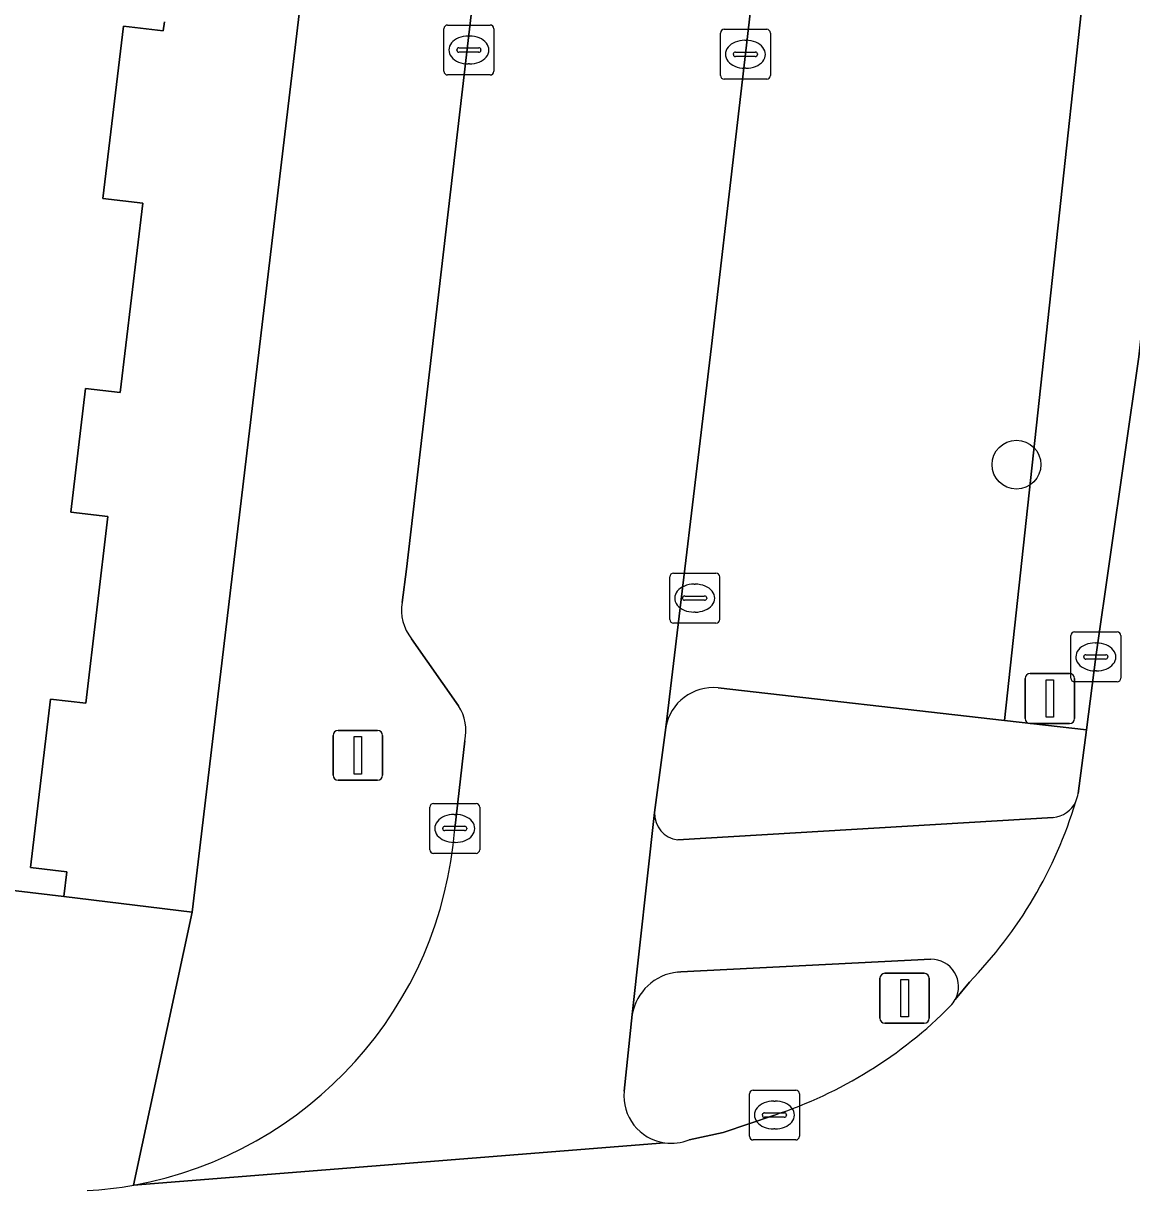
# Model space of a CAD drawing. Extents: x 160856 to 161310, y 384024 to 384878.
# Drawn here: x 161252.22 to 161274.42, y 384675.22 to 384698.6 of the extents above; entities that cross this region are included whole.
import ezdxf

# ---------------------------------------------------------------- set-up
doc = ezdxf.new("R2010")
doc.units = 0
for name, color, linetype in [('IMGEO_Berm_groen', 7, 'Continuous'), ('IMGEO_Boom', 7, 'Continuous'), ('IMGEO_Erf', 7, 'Continuous'), ('IMGEO_Fietspad_gesloten', 7, 'Continuous'), ('IMGEO_Kolk', 7, 'Continuous'), ('IMGEO_Lichtmast', 7, 'Continuous'), ('IMGEO_Pand', 7, 'Continuous'), ('IMGEO_Parkeervlak_open', 7, 'Continuous'), ('IMGEO_Rijbaan_lokaal_gesloten', 7, 'Continuous'), ('IMGEO_Rijbaan_lokaal_open', 7, 'Continuous'), ('IMGEO_Verkeerseiland_gesloten', 7, 'Continuous'), ('IMGEO_Verkeersregelinstallatiepaal', 7, 'Continuous'), ('IMGEO_Voetpad_open', 7, 'Continuous')]:
    doc.layers.add(name, color=color, linetype=linetype)

msp = doc.modelspace()

# ---------------------------------------------------------------- linework, layer by layer
at = {"layer": 'IMGEO_Berm_groen'}
msp.add_lwpolyline([(161278.827, 384756.224), (161278.485, 384750), (161276.564, 384727.915), (161274.514, 384708.984), (161271.878, 384684.639), (161273.517, 384684.452), (161273.707, 384685.913), (161274.57, 384691.921), (161275.056, 384696.267), (161277.496, 384716.557), (161278.268, 384722.73), (161278.525, 384724.727)], dxfattribs=at)
at = {"layer": 'IMGEO_Boom'}
msp.add_circle((161272.117, 384689.764), 0.489, dxfattribs=at)
at = {"layer": 'IMGEO_Erf'}
msp.add_lwpolyline([(161255.047, 384698.635), (161255.025, 384698.451), (161254.228, 384698.546), (161253.817, 384695.097), (161254.613, 384695.002), (161254.161, 384691.21), (161253.466, 384691.292), (161253.171, 384688.811), (161253.917, 384688.722), (161253.473, 384684.986), (161252.768, 384685.07), (161252.366, 384681.695), (161253.093, 384681.608), (161253.034, 384681.113), (161255.607, 384680.798), (161261.851, 384733.265)], dxfattribs=at)
at = {"layer": 'IMGEO_Fietspad_gesloten'}
for points in [[(161264.868, 384682.798), (161264.42, 384678.752)], [(161272.851, 384682.699), (161265.333, 384682.249)], [(161265.33, 384679.6), (161265.395, 384679.603), (161270.401, 384679.858)], [(161270.891, 384679.051), (161271.173, 384679.4)]]:
    msp.add_lwpolyline(points, dxfattribs=at)
for centre, radius, start, end in [((161264.863, 384685.557), 8.816, 315.7033, 343.2493), ((161272.804, 384683.25), 0.553, 274.8723, 334.9761), ((161265.391, 384682.769), 0.523, 176.8408, 263.6881), ((161270.407, 384679.309), 0.549, 331.9506, 90.5805), ((161265.438, 384678.572), 1.034, 96.0117, 169.9487)]:
    msp.add_arc(centre, radius, start, end, dxfattribs=at)
at = {"layer": 'IMGEO_Kolk'}
for p, q in [((161260.722, 384698.568), (161261.574, 384698.568)), ((161260.647, 384697.642), (161260.647, 384698.494)), ((161261.135, 384698.348), (161261.16, 384698.348)), ((161261.648, 384698.494), (161261.648, 384697.642)), ((161266.186, 384697.556), (161266.186, 384698.408)), ((161266.261, 384698.482), (161267.113, 384698.482)), ((161267.187, 384698.408), (161267.187, 384697.556)), ((161260.906, 384698.062), (161260.906, 384698.074)), ((161260.949, 384698.111), (161261.347, 384698.111)), ((161261.39, 384698.074), (161261.39, 384698.062)), ((161266.674, 384698.262), (161266.699, 384698.262)), ((161261.344, 384698.025), (161260.946, 384698.025)), ((161266.445, 384697.976), (161266.445, 384697.988)), ((161266.883, 384697.939), (161266.485, 384697.939)), ((161266.488, 384698.025), (161266.886, 384698.025)), ((161266.929, 384697.988), (161266.929, 384697.976)), ((161261.158, 384697.788), (161261.133, 384697.788)), ((161266.697, 384697.702), (161266.672, 384697.702)), ((161261.574, 384697.568), (161260.722, 384697.568)), ((161267.113, 384697.482), (161266.261, 384697.482)), ((161265.245, 384687.59), (161266.097, 384687.59)), ((161265.17, 384686.664), (161265.17, 384687.516)), ((161265.658, 384687.37), (161265.683, 384687.37)), ((161266.171, 384687.516), (161266.171, 384686.664)), ((161265.429, 384687.084), (161265.429, 384687.096)), ((161265.472, 384687.133), (161265.87, 384687.133)), ((161265.913, 384687.096), (161265.913, 384687.084)), ((161265.867, 384687.047), (161265.469, 384687.047)), ((161265.681, 384686.81), (161265.656, 384686.81)), ((161266.097, 384686.59), (161265.245, 384686.59)), ((161273.281, 384686.413), (161274.133, 384686.413)), ((161273.206, 384685.487), (161273.206, 384686.339)), ((161273.694, 384686.193), (161273.719, 384686.193)), ((161274.207, 384686.339), (161274.207, 384685.487)), ((161273.465, 384685.907), (161273.465, 384685.919)), ((161273.508, 384685.956), (161273.906, 384685.956)), ((161273.949, 384685.919), (161273.949, 384685.907)), ((161273.903, 384685.87), (161273.505, 384685.87)), ((161273.717, 384685.633), (161273.692, 384685.633)), ((161274.133, 384685.413), (161273.281, 384685.413)), ((161260.364, 384682.052), (161260.364, 384682.904)), ((161260.439, 384682.978), (161261.291, 384682.978)), ((161261.365, 384682.904), (161261.365, 384682.052)), ((161260.852, 384682.758), (161260.877, 384682.758)), ((161260.623, 384682.472), (161260.623, 384682.484)), ((161261.061, 384682.435), (161260.663, 384682.435)), ((161260.666, 384682.521), (161261.064, 384682.521)), ((161261.107, 384682.484), (161261.107, 384682.472)), ((161260.875, 384682.198), (161260.85, 384682.198)), ((161261.291, 384681.978), (161260.439, 384681.978)), ((161266.767, 384676.313), (161266.767, 384677.165)), ((161266.842, 384677.239), (161267.694, 384677.239)), ((161267.255, 384677.019), (161267.28, 384677.019)), ((161267.768, 384677.165), (161267.768, 384676.313)), ((161267.026, 384676.733), (161267.026, 384676.745)), ((161267.464, 384676.696), (161267.066, 384676.696)), ((161267.069, 384676.782), (161267.467, 384676.782)), ((161267.51, 384676.745), (161267.51, 384676.733)), ((161267.278, 384676.459), (161267.253, 384676.459)), ((161267.694, 384676.239), (161266.842, 384676.239))]:
    msp.add_line(p, q, dxfattribs=at)
for points in [[(161260.722, 384698.568), (161261.574, 384698.568)], [(161260.647, 384697.642), (161260.647, 384698.494)], [(161261.648, 384698.494), (161261.648, 384697.642)], [(161266.186, 384697.556), (161266.186, 384698.408)], [(161266.261, 384698.482), (161267.113, 384698.482)], [(161267.187, 384698.408), (161267.187, 384697.556)], [(161261.574, 384697.568), (161260.722, 384697.568)], [(161267.113, 384697.482), (161266.261, 384697.482)], [(161265.245, 384687.59), (161266.097, 384687.59)], [(161265.17, 384686.664), (161265.17, 384687.516)], [(161266.171, 384687.516), (161266.171, 384686.664)], [(161266.097, 384686.59), (161265.245, 384686.59)], [(161273.281, 384686.413), (161274.133, 384686.413)], [(161273.206, 384685.487), (161273.206, 384686.339)], [(161274.207, 384686.339), (161274.207, 384685.487)], [(161274.133, 384685.413), (161273.281, 384685.413)], [(161260.364, 384682.052), (161260.364, 384682.904)], [(161260.439, 384682.978), (161261.291, 384682.978)], [(161261.365, 384682.904), (161261.365, 384682.052)], [(161261.291, 384681.978), (161260.439, 384681.978)], [(161266.767, 384676.313), (161266.767, 384677.165)], [(161266.842, 384677.239), (161267.694, 384677.239)], [(161267.768, 384677.165), (161267.768, 384676.313)], [(161267.694, 384676.239), (161266.842, 384676.239)]]:
    msp.add_lwpolyline(points, dxfattribs=at)
for centre, radius, start, end in [((161260.724, 384698.492), 0.0765, 91.552, 178.448), ((161260.724, 384698.492), 0.0765, 91.552, 178.448), ((161261.572, 384698.492), 0.0765, 1.552, 88.448), ((161261.572, 384698.492), 0.0765, 1.552, 88.448), ((161266.263, 384698.406), 0.0765, 91.552, 178.448), ((161266.263, 384698.406), 0.0765, 91.552, 178.448), ((161267.111, 384698.406), 0.0765, 1.552, 88.448), ((161267.111, 384698.406), 0.0765, 1.552, 88.448), ((161260.946, 384698.071), 0.0403, 85.8775, 175.7526), ((161260.943, 384698.061), 0.0366, 178.938, 274.7102), ((161261.347, 384698.068), 0.043, 264.8664, 352.4533), ((161261.351, 384698.073), 0.0386, 1.7309, 96.639), ((161266.485, 384697.985), 0.0403, 85.8775, 175.7526), ((161266.482, 384697.975), 0.0366, 178.938, 274.7102), ((161266.886, 384697.982), 0.043, 264.8664, 352.4533), ((161266.89, 384697.987), 0.0386, 1.7309, 96.639), ((161260.724, 384697.644), 0.0765, 181.552, 268.448), ((161260.724, 384697.644), 0.0765, 181.552, 268.448), ((161261.572, 384697.644), 0.0765, 271.552, 358.448), ((161261.572, 384697.644), 0.0765, 271.552, 358.448), ((161266.263, 384697.558), 0.0765, 181.552, 268.448), ((161266.263, 384697.558), 0.0765, 181.552, 268.448), ((161267.111, 384697.558), 0.0765, 271.552, 358.448), ((161267.111, 384697.558), 0.0765, 271.552, 358.448), ((161265.247, 384687.514), 0.0765, 91.552, 178.448), ((161265.247, 384687.514), 0.0765, 91.552, 178.448), ((161266.095, 384687.514), 0.0765, 1.552, 88.448), ((161266.095, 384687.514), 0.0765, 1.552, 88.448), ((161265.469, 384687.093), 0.0403, 85.8775, 175.7526), ((161265.466, 384687.083), 0.0366, 178.938, 274.7102), ((161265.87, 384687.09), 0.043, 264.8664, 352.4533), ((161265.874, 384687.095), 0.0386, 1.7309, 96.639), ((161265.247, 384686.666), 0.0765, 181.552, 268.448), ((161265.247, 384686.666), 0.0765, 181.552, 268.448), ((161266.095, 384686.666), 0.0765, 271.552, 358.448), ((161266.095, 384686.666), 0.0765, 271.552, 358.448), ((161273.283, 384686.337), 0.0765, 91.552, 178.448), ((161273.283, 384686.337), 0.0765, 91.552, 178.448), ((161274.131, 384686.337), 0.0765, 1.552, 88.448), ((161274.131, 384686.337), 0.0765, 1.552, 88.448), ((161273.505, 384685.916), 0.0403, 85.8775, 175.7526), ((161273.502, 384685.906), 0.0366, 178.938, 274.7102), ((161273.906, 384685.913), 0.043, 264.8664, 352.4533), ((161273.91, 384685.918), 0.0386, 1.7309, 96.639), ((161273.283, 384685.489), 0.0765, 181.552, 268.448), ((161273.283, 384685.489), 0.0765, 181.552, 268.448), ((161274.131, 384685.489), 0.0765, 271.552, 358.448), ((161274.131, 384685.489), 0.0765, 271.552, 358.448), ((161260.441, 384682.902), 0.0765, 91.552, 178.448), ((161260.441, 384682.902), 0.0765, 91.552, 178.448), ((161261.289, 384682.902), 0.0765, 1.552, 88.448), ((161261.289, 384682.902), 0.0765, 1.552, 88.448), ((161260.663, 384682.481), 0.0403, 85.8775, 175.7526), ((161260.66, 384682.471), 0.0366, 178.938, 274.7102), ((161261.064, 384682.478), 0.043, 264.8664, 352.4533), ((161261.068, 384682.483), 0.0386, 1.7309, 96.639), ((161260.441, 384682.054), 0.0765, 181.552, 268.448), ((161260.441, 384682.054), 0.0765, 181.552, 268.448), ((161261.289, 384682.054), 0.0765, 271.552, 358.448), ((161261.289, 384682.054), 0.0765, 271.552, 358.448), ((161266.844, 384677.163), 0.0765, 91.552, 178.448), ((161266.844, 384677.163), 0.0765, 91.552, 178.448), ((161267.692, 384677.163), 0.0765, 1.552, 88.448), ((161267.692, 384677.163), 0.0765, 1.552, 88.448), ((161267.066, 384676.742), 0.0403, 85.8775, 175.7526), ((161267.063, 384676.732), 0.0366, 178.938, 274.7102), ((161267.467, 384676.739), 0.043, 264.8664, 352.4533), ((161267.471, 384676.744), 0.0386, 1.7309, 96.639), ((161266.844, 384676.315), 0.0765, 181.552, 268.448), ((161266.844, 384676.315), 0.0765, 181.552, 268.448), ((161267.692, 384676.315), 0.0765, 271.552, 358.448), ((161267.692, 384676.315), 0.0765, 271.552, 358.448)]:
    msp.add_arc(centre, radius, start, end, dxfattribs=at)
for centre, major_axis, ratio, start_param, end_param in [((161261.134, 384698.068), (-0.387, 0.002), 0.722429, 4.712389, 7.853982), ((161261.159, 384698.068), (-0.39, 0.002), 0.717154, 1.570796, 4.712389), ((161266.673, 384697.982), (-0.387, 0.002), 0.722429, 4.712389, 7.853982), ((161266.698, 384697.982), (-0.39, 0.002), 0.717154, 1.570796, 4.712389), ((161265.657, 384687.09), (-0.387, 0.002), 0.722429, 4.712389, 7.853982), ((161265.682, 384687.09), (-0.39, 0.002), 0.717154, 1.570796, 4.712389), ((161273.693, 384685.913), (-0.387, 0.002), 0.722429, 4.712389, 7.853982), ((161273.718, 384685.913), (-0.39, 0.002), 0.717154, 1.570796, 4.712389), ((161260.851, 384682.478), (-0.387, 0.002), 0.722429, 4.712389, 7.853982), ((161260.876, 384682.478), (-0.39, 0.002), 0.717154, 1.570796, 4.712389), ((161267.254, 384676.739), (-0.387, 0.002), 0.722429, 4.712389, 7.853982), ((161267.279, 384676.739), (-0.39, 0.002), 0.717154, 1.570796, 4.712389)]:
    msp.add_ellipse(centre, major_axis=major_axis, ratio=ratio, start_param=start_param, end_param=end_param, dxfattribs=at)
at = {"layer": 'IMGEO_Lichtmast'}
for p, q in [((161258.429, 384683.542), (161258.429, 384684.342)), ((161258.429, 384684.342), (161258.429, 384683.542)), ((161258.529, 384684.442), (161259.319, 384684.442)), ((161259.319, 384684.442), (161258.529, 384684.442)), ((161259.419, 384684.342), (161259.419, 384683.542)), ((161259.419, 384683.542), (161259.419, 384684.342)), ((161259.319, 384683.442), (161258.529, 384683.442)), ((161258.529, 384683.442), (161259.319, 384683.442))]:
    msp.add_line(p, q, dxfattribs=at)
msp.add_lwpolyline([(161258.849, 384684.317), (161258.999, 384684.317), (161258.999, 384683.567), (161258.849, 384683.567), (161258.849, 384684.317)], dxfattribs=at)
for centre, start, end in [((161258.529, 384684.342), 90, 180), ((161258.529, 384684.342), 90, 180), ((161259.319, 384684.342), 0, 90), ((161259.319, 384684.342), 360, 90), ((161258.529, 384683.542), 180, 270), ((161258.529, 384683.542), 180, 270), ((161259.319, 384683.542), 270, 0), ((161259.319, 384683.542), 270, 0)]:
    msp.add_arc(centre, 0.1, start, end, dxfattribs=at)
at = {"layer": 'IMGEO_Pand'}
msp.add_lwpolyline([(161241.061, 384682.538), (161253.034, 384681.113), (161253.093, 384681.608), (161252.366, 384681.695), (161252.768, 384685.07), (161253.473, 384684.986), (161253.917, 384688.722), (161253.171, 384688.811), (161253.466, 384691.292), (161254.161, 384691.21), (161254.613, 384695.002), (161253.817, 384695.097), (161254.228, 384698.546), (161255.025, 384698.451), (161255.047, 384698.635)], dxfattribs=at)
at = {"layer": 'IMGEO_Parkeervlak_open'}
for points in [[(161273.911, 384758.93), (161273.126, 384752.746), (161272.811, 384750), (161271.471, 384738.327), (161268.897, 384717.008), (161266.008, 384692.139), (161265.09, 384684.501)], [(161266.14, 384685.295), (161271.878, 384684.639), (161274.514, 384708.984), (161276.564, 384727.915), (161278.485, 384750)]]:
    msp.add_lwpolyline(points, dxfattribs=at)
msp.add_arc((161266.048, 384684.326), 0.974, 84.5596, 169.6329, dxfattribs=at)
at = {"layer": 'IMGEO_Rijbaan_lokaal_gesloten'}
for points in [[(161278.525, 384724.727), (161278.268, 384722.73), (161277.496, 384716.557), (161275.056, 384696.267), (161274.57, 384691.921), (161273.707, 384685.913), (161273.517, 384684.452), (161273.352, 384683.178)], [(161271.173, 384679.4), (161270.891, 384679.051)], [(161267.268, 384676.739), (161266.238, 384676.39), (161265.561, 384676.241)], [(161265.068, 384676.181), (161254.432, 384675.336)]]:
    msp.add_lwpolyline(points, dxfattribs=at)
for centre, radius, start, end in [((161272.829, 384683.242), 0.526, 334.6024, 353.0402), ((161264.863, 384685.557), 8.816, 315.7033, 343.2493), ((161264.479, 384685.188), 8.898, 288.2657, 315.2387), ((161270.449, 384679.277), 0.496, 314.4944, 332.9203), ((161265.201, 384677.146), 0.974, 262.1673, 291.7106), ((161253.077, 384682.678), 7.466, 273.2593, 280.4603)]:
    msp.add_arc(centre, radius, start, end, dxfattribs=at)
at = {"layer": 'IMGEO_Rijbaan_lokaal_open'}
for points in [[(161264.255, 384677.219), (161264.42, 384678.752), (161264.868, 384682.798), (161265.09, 384684.501), (161266.008, 384692.139), (161268.897, 384717.008), (161271.471, 384738.327)], [(161264.607, 384727.827), (161264.579, 384727.649), (161264.475, 384726.878), (161259.9, 384687.673), (161259.811, 384687.004)], [(161260.001, 384686.278), (161260.939, 384684.933)], [(161261.065, 384684.233), (161260.865, 384682.478)], [(161254.432, 384675.336), (161265.068, 384676.181)]]:
    msp.add_lwpolyline(points, dxfattribs=at)
for centre, radius, start, end in [((161260.687, 384686.846), 0.891, 169.749, 219.5827), ((161260.184, 384684.436), 0.904, 347.0409, 33.367), ((161253.033, 384683.064), 7.853, 280.2584, 355.7211), ((161265.205, 384677.126), 0.954, 174.3818, 261.7569)]:
    msp.add_arc(centre, radius, start, end, dxfattribs=at)
at = {"layer": 'IMGEO_Verkeerseiland_gesloten'}
for points in [[(161270.401, 384679.858), (161265.395, 384679.603), (161265.33, 384679.6)], [(161264.42, 384678.752), (161264.255, 384677.219)], [(161265.561, 384676.241), (161266.238, 384676.39), (161267.268, 384676.739)]]:
    msp.add_lwpolyline(points, dxfattribs=at)
for centre, radius, start, end in [((161270.407, 384679.309), 0.549, 331.9506, 90.5805), ((161265.438, 384678.572), 1.034, 96.0117, 169.9487), ((161264.479, 384685.188), 8.898, 288.2657, 315.2387), ((161270.449, 384679.277), 0.496, 314.4944, 332.9203), ((161265.205, 384677.126), 0.954, 174.3818, 261.7569), ((161265.201, 384677.146), 0.974, 262.1673, 291.7106)]:
    msp.add_arc(centre, radius, start, end, dxfattribs=at)
at = {"layer": 'IMGEO_Verkeersregelinstallatiepaal'}
for p, q in [((161272.289, 384684.679), (161272.289, 384685.479)), ((161272.289, 384685.479), (161272.289, 384684.679)), ((161272.389, 384685.579), (161273.179, 384685.579)), ((161273.179, 384685.579), (161272.389, 384685.579)), ((161273.279, 384685.479), (161273.279, 384684.679)), ((161273.279, 384684.679), (161273.279, 384685.479)), ((161273.179, 384684.579), (161272.389, 384684.579)), ((161272.389, 384684.579), (161273.179, 384684.579)), ((161269.381, 384678.677), (161269.381, 384679.477)), ((161269.381, 384679.477), (161269.381, 384678.677)), ((161269.481, 384679.577), (161270.271, 384679.577)), ((161270.271, 384679.577), (161269.481, 384679.577)), ((161270.371, 384679.477), (161270.371, 384678.677)), ((161270.371, 384678.677), (161270.371, 384679.477)), ((161270.271, 384678.577), (161269.481, 384678.577)), ((161269.481, 384678.577), (161270.271, 384678.577))]:
    msp.add_line(p, q, dxfattribs=at)
for points in [[(161272.709, 384685.454), (161272.859, 384685.454), (161272.859, 384684.704), (161272.709, 384684.704), (161272.709, 384685.454)], [(161269.801, 384679.452), (161269.951, 384679.452), (161269.951, 384678.702), (161269.801, 384678.702), (161269.801, 384679.452)]]:
    msp.add_lwpolyline(points, dxfattribs=at)
for centre, start, end in [((161272.389, 384685.479), 90, 180), ((161272.389, 384685.479), 90, 180), ((161273.179, 384685.479), 0, 90), ((161273.179, 384685.479), 360, 90), ((161272.389, 384684.679), 180, 270), ((161272.389, 384684.679), 180, 270), ((161273.179, 384684.679), 270, 0), ((161273.179, 384684.679), 270, 0), ((161269.481, 384679.477), 90, 180), ((161269.481, 384679.477), 90, 180), ((161270.271, 384679.477), 0, 90), ((161270.271, 384679.477), 360, 90), ((161269.481, 384678.677), 180, 270), ((161269.481, 384678.677), 180, 270), ((161270.271, 384678.677), 270, 0), ((161270.271, 384678.677), 270, 0)]:
    msp.add_arc(centre, 0.1, start, end, dxfattribs=at)
at = {"layer": 'IMGEO_Voetpad_open'}
for points in [[(161264.207, 384741.816), (161265.168, 384750), (161266.089, 384757.846), (161266.203, 384758.291), (161266.262, 384758.849), (161266.51, 384761.219), (161265.73, 384761.259), (161261.75, 384763.606), (161261.127, 384763.681), (161260.868, 384761.455), (161261.274, 384761.403), (161260.735, 384756.9), (161262.863, 384756.658), (161260.668, 384738.07), (161258.513, 384738.338), (161257.971, 384733.809), (161259.227, 384733.66), (161261.851, 384733.265), (161255.607, 384680.798), (161254.432, 384675.336)], [(161259.811, 384687.004), (161259.9, 384687.673), (161264.475, 384726.878)], [(161254.432, 384675.336), (161255.607, 384680.798), (161253.034, 384681.113), (161241.061, 384682.538), (161238.896, 384682.765), (161230.514, 384686.747), (161226.561, 384687.415), (161224.56, 384687.664), (161218.712, 384688.652), (161212.98, 384689.621), (161207.248, 384690.59), (161201.516, 384691.559), (161195.783, 384692.528), (161190.051, 384693.497), (161184.319, 384694.465), (161178.587, 384695.434), (161172.737, 384696.423)], [(161260.939, 384684.933), (161260.001, 384686.278)], [(161273.352, 384683.178), (161273.517, 384684.452), (161271.878, 384684.639), (161266.14, 384685.295)], [(161265.09, 384684.501), (161264.868, 384682.798)], [(161260.865, 384682.478), (161261.065, 384684.233)], [(161265.333, 384682.249), (161272.851, 384682.699)]]:
    msp.add_lwpolyline(points, dxfattribs=at)
for centre, radius, start, end in [((161260.687, 384686.846), 0.891, 169.749, 219.5827), ((161266.048, 384684.326), 0.974, 84.5596, 169.6329), ((161260.184, 384684.436), 0.904, 347.0409, 33.367), ((161272.829, 384683.242), 0.526, 334.6024, 353.0402), ((161272.804, 384683.25), 0.553, 274.8723, 334.9761), ((161265.391, 384682.769), 0.523, 176.8408, 263.6881), ((161253.033, 384683.064), 7.853, 280.2584, 355.7211), ((161253.077, 384682.678), 7.466, 273.2593, 280.4603)]:
    msp.add_arc(centre, radius, start, end, dxfattribs=at)

doc.saveas('drawing.dxf')
